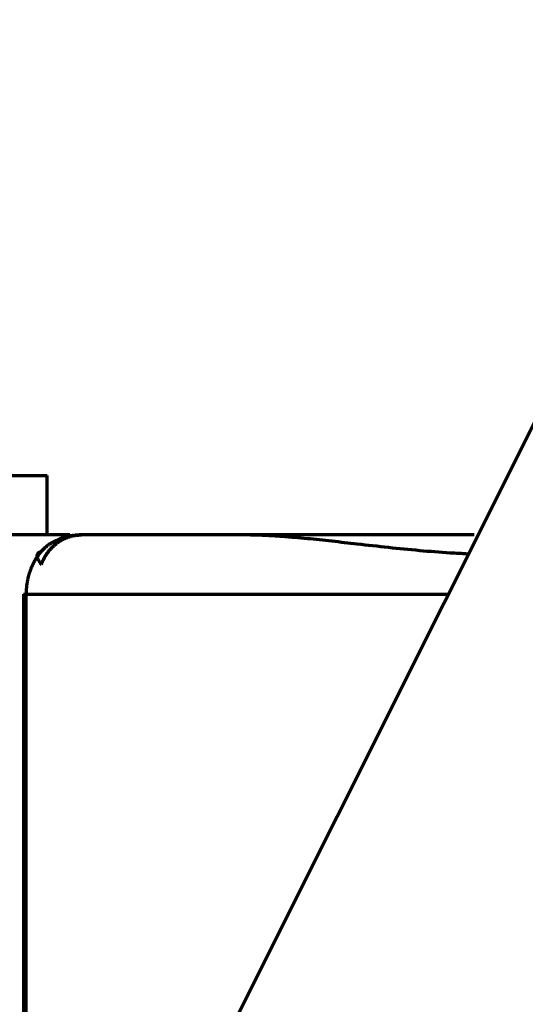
# Model space of a CAD drawing. Header units: millimetres. Extents: x -170 to 6906, y -2212 to 4257.
# Tile 258 of 440: x 4538 to 4547, y 2248 to 2265. Entities that reach past the tile are written whole.
import ezdxf

# ---------------------------------------------------------------- set-up
doc = ezdxf.new("R2010")
doc.units = ezdxf.units.MM
doc.layers.add('1', color=7, linetype='Continuous', true_color=0xffffff)
doc.styles.add('PC_TEXTSTYLE', font='ISOCP.SHX', dxfattribs={"width": 0.707, "bigfont": 'GBCBIG.SHX'})
doc.dimstyles.new('GB_DIMSTYLE', dxfattribs={"dimtxt": 50, "dimasz": 40, "dimexe": 1, "dimexo": 0, "dimgap": 1.5, "dimtad": 1, "dimdec": 1, "dimdsep": 46, "dimtxsty": 'PC_TEXTSTYLE', "dimcen": 0, "dimclrd": 256, "dimclrt": 3, "dimadec": 1, "dimazin": 2, "dimtp": 0.1, "dimtm": 0.1, "dimtfac": 0.71, "dimtdec": 1, "dimtmove": 0, "dimatfit": 3, "dimfxl": 1, "dimtfill": 1, "dimarcsym": 0})

# ---------------------------------------------------------------- blocks, each defined once
blk = doc.blocks.new('*D25')
at = {"color": 0, "lineweight": -2, "transparency": 16777216}
blk.add_line((4947.383, 3217.261), (4828.363, 3661.449), dxfattribs=at)
at = {"lineweight": -2, "transparency": 16777216}
blk.add_arc((5091.35, 2679.97), 1015.102, 107.25788, 142.74212, dxfattribs=at)
at = {"lineweight": 18, "transparency": 16777216}
for points in [[(4788.345, 3655.775), (4792.049, 3642.967), (4828.622, 3660.483)], [(4288.796, 3290.585), (4278.026, 3298.447), (4259.827, 3262.208)]]:
    blk.add_solid(points, dxfattribs=at)
at = {"layer": 'Defpoints', "color": 0, "lineweight": 18, "transparency": 16777216}
for p in [(3750.203, 3619.051), (4609.582, 3573.464), (4947.383, 3217.261), (4635.7, 2999.019), (5227.164, 2173.103)]:
    blk.add_point(p, dxfattribs=at)
at = {"color": 3, "lineweight": 18, "transparency": 16777216, "insert": (4493.911, 3533.2), "char_height": 50, "attachment_point": 5, "rotation": 35, "style": 'PC_TEXTSTYLE', "bg_fill": 3, "box_fill_scale": 1.1, "bg_fill_color": 256, "bg_fill_true_color": 13158600, "bg_fill_transparency": 0}
blk.add_mtext('40°', dxfattribs=at)
blk = doc.blocks.new('*D30')
at = {"color": 0, "lineweight": -2, "transparency": 16777216}
for p, q in [((4751.825, 2404.862), (4751.825, 1659.341)), ((4601.973, 1836.274), (4601.973, 1659.341))]:
    blk.add_line(p, q, dxfattribs=at)
at = {"lineweight": -2, "transparency": 16777216}
for p, q in [((4601.973, 1660.341), (4446.167, 1660.341)), ((4711.825, 1660.341), (4641.973, 1660.341))]:
    blk.add_line(p, q, dxfattribs=at)
at = {"lineweight": 18, "transparency": 16777216}
for points in [[(4641.973, 1667.007), (4641.973, 1653.674), (4601.973, 1660.341)], [(4711.825, 1667.007), (4711.825, 1653.674), (4751.825, 1660.341)]]:
    blk.add_solid(points, dxfattribs=at)
at = {"layer": 'Defpoints', "color": 0, "lineweight": 18, "transparency": 16777216}
for p in [(4751.825, 2404.862), (4601.973, 1836.274), (4751.825, 1660.341)]:
    blk.add_point(p, dxfattribs=at)
at = {"color": 3, "lineweight": 18, "transparency": 16777216, "insert": (4475.961, 1686.841), "char_height": 50, "attachment_point": 5, "style": 'PC_TEXTSTYLE'}
blk.add_mtext('150', dxfattribs=at)
blk = doc.blocks.new('*D31')
at = {"color": 0, "lineweight": -2, "transparency": 16777216}
for p, q in [((4751.825, 2404.862), (2648.787, 2404.862)), ((4499.537, 1877.862), (2648.787, 1877.862))]:
    blk.add_line(p, q, dxfattribs=at)
at = {"lineweight": -2, "transparency": 16777216}
blk.add_line((2649.787, 2364.862), (2649.787, 1917.862), dxfattribs=at)
at = {"lineweight": 18, "transparency": 16777216}
for points in [[(2643.12, 2364.862), (2656.453, 2364.862), (2649.787, 2404.862)], [(2643.12, 1917.862), (2656.453, 1917.862), (2649.787, 1877.862)]]:
    blk.add_solid(points, dxfattribs=at)
at = {"layer": 'Defpoints', "color": 0, "lineweight": 18, "transparency": 16777216}
for p in [(4751.825, 2404.862), (2649.787, 1877.862), (4499.537, 1877.862)]:
    blk.add_point(p, dxfattribs=at)
at = {"color": 3, "lineweight": 18, "transparency": 16777216, "insert": (2623.282, 2141.362), "char_height": 50, "attachment_point": 5, "rotation": 90, "style": 'PC_TEXTSTYLE', "bg_fill": 3, "box_fill_scale": 1.1, "bg_fill_color": 256, "bg_fill_true_color": 13158600, "bg_fill_transparency": 0}
blk.add_mtext('527', dxfattribs=at)
blk = doc.blocks.new('*D35')
at = {"color": 0, "lineweight": -2, "transparency": 16777216}
for p, q in [((2903.583, 2536.834), (2903.583, 628.329)), ((4601.973, 1836.274), (4601.973, 628.329))]:
    blk.add_line(p, q, dxfattribs=at)
at = {"lineweight": -2, "transparency": 16777216}
blk.add_line((2943.583, 629.329), (4561.973, 629.329), dxfattribs=at)
at = {"lineweight": 18, "transparency": 16777216}
for points in [[(2943.583, 635.996), (2943.583, 622.662), (2903.583, 629.329)], [(4561.973, 635.996), (4561.973, 622.662), (4601.973, 629.329)]]:
    blk.add_solid(points, dxfattribs=at)
at = {"layer": 'Defpoints', "color": 0, "lineweight": 18, "transparency": 16777216}
for p in [(2903.583, 2536.834), (4601.973, 1836.274), (4601.973, 629.329)]:
    blk.add_point(p, dxfattribs=at)
at = {"color": 3, "lineweight": 18, "transparency": 16777216, "insert": (3752.778, 655.829), "char_height": 50, "attachment_point": 5, "style": 'PC_TEXTSTYLE', "bg_fill": 3, "box_fill_scale": 1.1, "bg_fill_color": 256, "bg_fill_true_color": 13158600, "bg_fill_transparency": 0}
blk.add_mtext('1698.4', dxfattribs=at)

msp = doc.modelspace()

# ---------------------------------------------------------------- linework, layer by layer
at = {"lineweight": 18}
msp.add_arc((4755.302, 2404.862), 1852.475, 311.274383, 162.653701, dxfattribs=at)
at = {"layer": '1', "color": 0, "linetype": 'Continuous', "lineweight": 70}
for p, q in [((4529.515, 2223.104), (4580.234, 2324.167)), ((4538.823, 2256.141), (4538.823, 2257.163)), ((4538.421, 2255.162), (4538.465, 2255.162)), ((4538.421, 2255.162), (4538.421, 2240.847)), ((4538.465, 2255.162), (4545.604, 2255.162)), ((4538.465, 2240.937), (4538.465, 2255.162))]:
    msp.add_line(p, q, dxfattribs=at)
for points, knots in [([(4538.823, 2257.162), (4538.823, 2257.162), (4538.822, 2257.162), (4538.807, 2257.162), (4538.762, 2257.162), (4538.609, 2257.162), (4538.502, 2257.162), (4538.228, 2257.162), (4538.062, 2257.162), (4537.677, 2257.162), (4537.459, 2257.162), (4536.979, 2257.162), (4536.717, 2257.162), (4536.438, 2257.162)], [0, 0, 0, 0, 0.037132, 0.037132, 0.229705, 0.229705, 0.422279, 0.422279, 0.614853, 0.614853, 0.807426, 0.807426, 1, 1, 1, 1]), ([(4539.206, 2256.162), (4539.205, 2256.162), (4539.202, 2256.162), (4539.198, 2256.162), (4539.193, 2256.162), (4539.188, 2256.162), (4539.183, 2256.162), (4539.178, 2256.162), (4539.172, 2256.162), (4539.166, 2256.162), (4539.16, 2256.162), (4539.153, 2256.162), (4539.147, 2256.162), (4539.14, 2256.162), (4539.133, 2256.162), (4539.125, 2256.162), (4539.099, 2256.162), (4539.047, 2256.162), (4538.96, 2256.162), (4538.859, 2256.162), (4538.749, 2256.162), (4538.658, 2256.162), (4538.595, 2256.162), (4538.561, 2256.162), (4538.527, 2256.162), (4538.493, 2256.162), (4538.459, 2256.162), (4538.426, 2256.162), (4538.394, 2256.162), (4538.362, 2256.162), (4538.33, 2256.162), (4538.299, 2256.162), (4538.269, 2256.162), (4538.239, 2256.162), (4538.21, 2256.162), (4538.182, 2256.162), (4538.155, 2256.162), (4538.128, 2256.162), (4538.103, 2256.162), (4538.078, 2256.162), (4538.061, 2256.162), (4538.053, 2256.162)], [0, 0, 0, 0, 0.010344, 0.020688, 0.031033, 0.041377, 0.051721, 0.062066, 0.07241, 0.082755, 0.0931, 0.103444, 0.11379, 0.124135, 0.13448, 0.144826, 0.155172, 0.241437, 0.327713, 0.413995, 0.500277, 0.586554, 0.611156, 0.635442, 0.659413, 0.683067, 0.706405, 0.729428, 0.752134, 0.774525, 0.7966, 0.81836, 0.839804, 0.860932, 0.881745, 0.902243, 0.922425, 0.942292, 0.961843, 0.981079, 1, 1, 1, 1]), ([(4539.402, 2256.162), (4539.397, 2256.162), (4539.386, 2256.162), (4539.37, 2256.161), (4539.353, 2256.161), (4539.337, 2256.16), (4539.319, 2256.159), (4539.302, 2256.157), (4539.284, 2256.155), (4539.266, 2256.153), (4539.248, 2256.151), (4539.229, 2256.148), (4539.21, 2256.144), (4539.191, 2256.14), (4539.157, 2256.133), (4539.109, 2256.121), (4539.052, 2256.102), (4539.001, 2256.081), (4538.961, 2256.063), (4538.93, 2256.046), (4538.905, 2256.032), (4538.88, 2256.017), (4538.857, 2256.002), (4538.834, 2255.986), (4538.812, 2255.969), (4538.791, 2255.951), (4538.77, 2255.933), (4538.751, 2255.915), (4538.732, 2255.896), (4538.721, 2255.883), (4538.715, 2255.876)], [0, 0, 0, 0, 0.020292, 0.041033, 0.062224, 0.083864, 0.105954, 0.128495, 0.151487, 0.17493, 0.198825, 0.223172, 0.247971, 0.273223, 0.298927, 0.384595, 0.46269, 0.533228, 0.596232, 0.634298, 0.672049, 0.709498, 0.746658, 0.783546, 0.820176, 0.856562, 0.892722, 0.928671, 0.964425, 1, 1, 1, 1]), ([(4538.724, 2255.662), (4538.725, 2255.665), (4538.727, 2255.672), (4538.731, 2255.682), (4538.735, 2255.693), (4538.739, 2255.703), (4538.743, 2255.713), (4538.748, 2255.723), (4538.753, 2255.734), (4538.758, 2255.744), (4538.763, 2255.755), (4538.768, 2255.765), (4538.773, 2255.775), (4538.779, 2255.786), (4538.785, 2255.796), (4538.791, 2255.806), (4538.797, 2255.816), (4538.804, 2255.827), (4538.811, 2255.837), (4538.818, 2255.847), (4538.825, 2255.857), (4538.832, 2255.867), (4538.84, 2255.877), (4538.847, 2255.887), (4538.855, 2255.897), (4538.863, 2255.907), (4538.872, 2255.916), (4538.88, 2255.926), (4538.889, 2255.935), (4538.898, 2255.945), (4538.907, 2255.954), (4538.917, 2255.963), (4538.926, 2255.972), (4538.936, 2255.981), (4538.946, 2255.99), (4538.956, 2255.998), (4538.968, 2256.008), (4538.983, 2256.02), (4539, 2256.032), (4539.017, 2256.044), (4539.035, 2256.056), (4539.054, 2256.067), (4539.073, 2256.078), (4539.093, 2256.088), (4539.114, 2256.098), (4539.135, 2256.108), (4539.156, 2256.116), (4539.179, 2256.124), (4539.201, 2256.132), (4539.225, 2256.138), (4539.249, 2256.144), (4539.273, 2256.15), (4539.298, 2256.154), (4539.323, 2256.157), (4539.349, 2256.16), (4539.375, 2256.161), (4539.393, 2256.162), (4539.402, 2256.162)], [0, 0, 0, 0, 0.011987, 0.02405, 0.036189, 0.048405, 0.060697, 0.073066, 0.085513, 0.098038, 0.110641, 0.123323, 0.136083, 0.148923, 0.161842, 0.174842, 0.187921, 0.201081, 0.214322, 0.227644, 0.241047, 0.254533, 0.2681, 0.281749, 0.295481, 0.309296, 0.323194, 0.337175, 0.351239, 0.365388, 0.379621, 0.393938, 0.408339, 0.422825, 0.437397, 0.452053, 0.466795, 0.489551, 0.512713, 0.536284, 0.560264, 0.584653, 0.609452, 0.634662, 0.660283, 0.686316, 0.712761, 0.73962, 0.766891, 0.794577, 0.822677, 0.851191, 0.880121, 0.909467, 0.939228, 0.969406, 1, 1, 1, 1]), ([(4546.038, 2256.162), (4545.4, 2256.162), (4544.793, 2256.162), (4543.467, 2256.162), (4542.772, 2256.162), (4542.135, 2256.162)], [0, 0, 0, 0, 0.433488, 0.433488, 1, 1, 1, 1]), ([(4545.924, 2255.84), (4545.826, 2255.845), (4545.553, 2255.86), (4545.105, 2255.895), (4544.58, 2255.948), (4544.161, 2255.995), (4543.846, 2256.031), (4543.634, 2256.055), (4543.424, 2256.078), (4543.216, 2256.099), (4543.05, 2256.114), (4542.925, 2256.125), (4542.84, 2256.132), (4542.757, 2256.138), (4542.675, 2256.143), (4542.594, 2256.148), (4542.514, 2256.152), (4542.436, 2256.156), (4542.359, 2256.158), (4542.283, 2256.16), (4542.209, 2256.162), (4542.16, 2256.162), (4542.135, 2256.162)], [0, 0, 0, 0, 0.068721, 0.193156, 0.323285, 0.459147, 0.515499, 0.572144, 0.629084, 0.68632, 0.743854, 0.768199, 0.792333, 0.816254, 0.839962, 0.86346, 0.886745, 0.909818, 0.932681, 0.955331, 0.977771, 1, 1, 1, 1]), ([(4538.715, 2255.876), (4538.712, 2255.872), (4538.705, 2255.865), (4538.696, 2255.853), (4538.686, 2255.841), (4538.677, 2255.829), (4538.668, 2255.816), (4538.659, 2255.804), (4538.651, 2255.791), (4538.642, 2255.779), (4538.634, 2255.766), (4538.626, 2255.753), (4538.618, 2255.74), (4538.61, 2255.727), (4538.603, 2255.713), (4538.596, 2255.7), (4538.589, 2255.686), (4538.582, 2255.673), (4538.575, 2255.659), (4538.569, 2255.645), (4538.562, 2255.631), (4538.556, 2255.617), (4538.55, 2255.603), (4538.545, 2255.589), (4538.539, 2255.575), (4538.534, 2255.56), (4538.529, 2255.546), (4538.524, 2255.532), (4538.519, 2255.517), (4538.515, 2255.503), (4538.51, 2255.488), (4538.506, 2255.473), (4538.502, 2255.459), (4538.499, 2255.444), (4538.495, 2255.429), (4538.492, 2255.414), (4538.489, 2255.399), (4538.486, 2255.385), (4538.483, 2255.37), (4538.48, 2255.355), (4538.478, 2255.34), (4538.476, 2255.325), (4538.474, 2255.31), (4538.472, 2255.295), (4538.471, 2255.28), (4538.469, 2255.266), (4538.468, 2255.251), (4538.467, 2255.236), (4538.466, 2255.221), (4538.466, 2255.206), (4538.465, 2255.191), (4538.465, 2255.177), (4538.465, 2255.167), (4538.465, 2255.162)], [0, 0, 0, 0, 0.020695, 0.041346, 0.061954, 0.082518, 0.103039, 0.123516, 0.143949, 0.164339, 0.184686, 0.204989, 0.225248, 0.245464, 0.265636, 0.285765, 0.305851, 0.325893, 0.345891, 0.365846, 0.385758, 0.405626, 0.42545, 0.445231, 0.464969, 0.484663, 0.504314, 0.523921, 0.543485, 0.563005, 0.582482, 0.601916, 0.621306, 0.640653, 0.659956, 0.679216, 0.698433, 0.717606, 0.736736, 0.755822, 0.774865, 0.793865, 0.812821, 0.831734, 0.850603, 0.86943, 0.888212, 0.906952, 0.925648, 0.944301, 0.962911, 0.981477, 1, 1, 1, 1]), ([(4538.724, 2255.662), (4538.714, 2255.674), (4538.695, 2255.7), (4538.672, 2255.739), (4538.656, 2255.778), (4538.65, 2255.812), (4538.654, 2255.84), (4538.671, 2255.867), (4538.696, 2255.875), (4538.715, 2255.876)], [0, 0, 0, 0, 0.125097, 0.250206, 0.375315, 0.500425, 0.625534, 0.750643, 1, 1, 1, 1])]:
    msp.add_open_spline(points, degree=3, knots=knots, dxfattribs=at)
for points, degree in [([(4542.135, 2256.162), (4541.224, 2256.162), (4540.313, 2256.162), (4539.402, 2256.162)], 3), ([(4539.856, 2256.162), (4539.767, 2256.162), (4539.546, 2256.162)], 2)]:
    msp.add_open_spline(points, degree=degree, dxfattribs=at)

# ---------------------------------------------------------------- next in the draw order: dimensions: what is measured, and where the dimension line sits
at = {"lineweight": 18}
dim = msp.add_angular_dim_2l(base=(4609.582, 3573.464), line1=((5227.164, 2173.103), (4947.383, 3217.261)), line2=((3750.203, 3619.051), (4635.7, 2999.019)), dimstyle='GB_DIMSTYLE', dxfattribs=at)
dim.commit()
dim.dimension.update_dxf_attribs({"geometry": '*D25', "text_midpoint": (4493.911, 3533.2)})

# ---------------------------------------------------------------- next in the draw order: dimensions: what is measured, and where the dimension line sits
dim = msp.add_linear_dim(base=(4751.825, 1660.341), p1=(4601.973, 1836.274), p2=(4751.825, 2404.862), text='150', dimstyle='GB_DIMSTYLE', override={"dimtfill": 0}, dxfattribs=at)
dim.commit()
dim.dimension.update_dxf_attribs({"geometry": '*D30', "text_midpoint": (4475.961, 1660.341), "dimtype": 160})

# ---------------------------------------------------------------- next in the draw order: dimensions: what is measured, and where the dimension line sits
dim = msp.add_linear_dim(base=(2649.787, 1877.862), p1=(4751.825, 2404.862), p2=(4499.537, 1877.862), angle=90, text='527', dimstyle='GB_DIMSTYLE', dxfattribs=at)
dim.commit()
dim.dimension.update_dxf_attribs({"geometry": '*D31', "text_midpoint": (2623.282, 2141.362)})

# ---------------------------------------------------------------- next in the draw order: dimensions: what is measured, and where the dimension line sits
dim = msp.add_linear_dim(base=(4601.973, 629.329), p1=(2903.583, 2536.834), p2=(4601.973, 1836.274), dimstyle='GB_DIMSTYLE', dxfattribs=at)
dim.commit()
dim.dimension.update_dxf_attribs({"geometry": '*D35', "text_midpoint": (3752.778, 655.829)})

doc.saveas('drawing.dxf')
